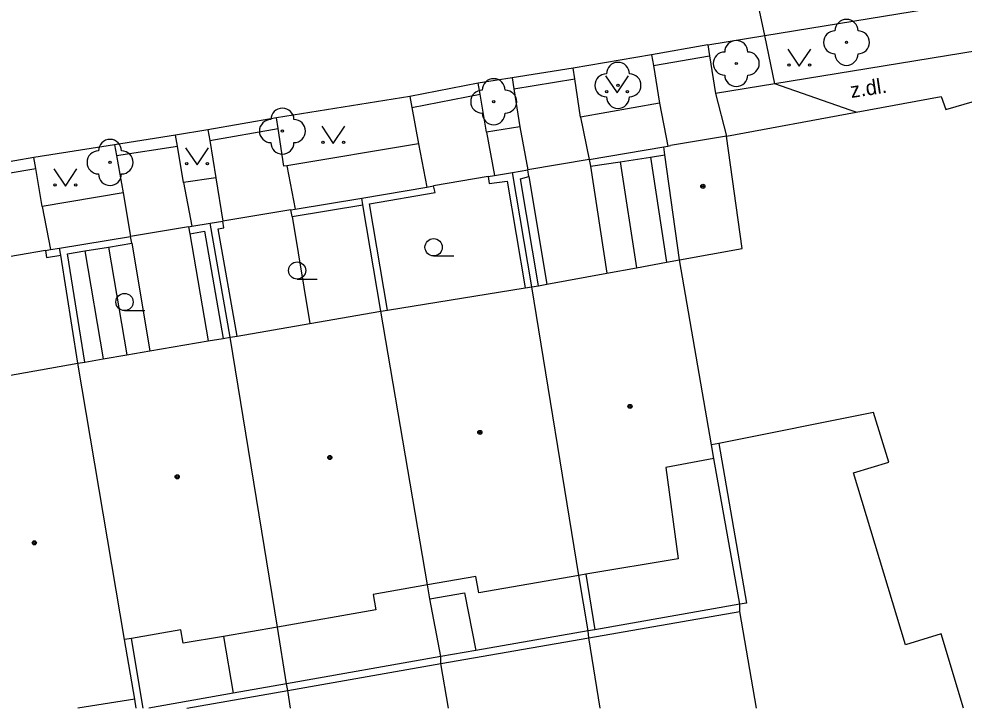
# Model space of a CAD drawing. Extents: x -596229 to -595156, y -1161237 to -1159376.
# Drawn here: x -595469.82 to -595428.75, y -1161235.42 to -1161205.45 of the extents above; entities that cross this region are included whole.
import ezdxf

# ---------------------------------------------------------------- set-up
doc = ezdxf.new("R2010")
doc.units = 0
for name, color, linetype in [('DOP - kresba z DSPS bez souradnic', 7, 'Continuous'), ('DOP - rozhrani ploch obecne', 7, 'Continuous'), ('Level 22', 7, 'Continuous'), ('Level 36', 7, 'Continuous'), ('Level 39', 7, 'Continuous'), ('Specificka linie pasportu komunikaci', 7, 'Continuous'), ('TM - budovy zdene_ betonove - VP', 7, 'Continuous'), ('TM - chodniky - VP', 7, 'Continuous'), ('TM - komunikace - VP', 7, 'Continuous'), ('TM - letecke snimky - pomocna linie', 7, 'Continuous'), ('TM - plot drateny_ kovovy - VP', 7, 'Continuous'), ('TM - podezdivka plotu - VP', 7, 'Continuous'), ('TM - popis povrchu', 7, 'Continuous'), ('TM - rozhrani mezi zpev. plochami mezi sebou - VP', 7, 'Continuous'), ('TM - vjezd na pozemek', 7, 'Continuous'), ('TM - vstup do budovy - zdene_ betonove', 7, 'Continuous')]:
    doc.layers.add(name, color=color, linetype=linetype)

msp = doc.modelspace()

# ---------------------------------------------------------------- linework, layer by layer
at = {"layer": 'DOP - kresba z DSPS bez souradnic'}
for points in [[(-595439.41, -1161223.91), (-595438.2, -1161230.85)], [(-595445.18, -1161229.6), (-595444.79, -1161232.01)], [(-595451.96, -1161230.66), (-595450.46, -1161230.4)], [(-595450.46, -1161230.4), (-595449.96, -1161232.91)], [(-595445.06, -1161232.36), (-595438.5, -1161231.21)], [(-595438.49, -1161230.9), (-595444.79, -1161232.01)], [(-595438.2, -1161230.85), (-595438.49, -1161230.9)], [(-595445.09, -1161232.06), (-595449.96, -1161232.91)], [(-595444.79, -1161232.01), (-595445.09, -1161232.06)], [(-595464.417, -1161235.417), (-595464.93, -1161232.39)], [(-595451.48, -1161233.48), (-595445.06, -1161232.36)], [(-595451.49, -1161233.18), (-595458.19, -1161234.36)], [(-595449.96, -1161232.91), (-595451.49, -1161233.18)], [(-595458.14, -1161234.65), (-595451.48, -1161233.48)], [(-595458.19, -1161234.36), (-595460.51, -1161234.77)], [(-595460.51, -1161234.77), (-595464.169, -1161235.417)], [(-595462.529, -1161235.417), (-595458.14, -1161234.65)]]:
    msp.add_lwpolyline(points, dxfattribs=at)
at = {"layer": 'DOP - rozhrani ploch obecne'}
for points in [[(-595438.49, -1161230.9), (-595439.63, -1161224.56)], [(-595445.09, -1161232.06), (-595445.49, -1161229.65)], [(-595451.96, -1161230.66), (-595452.06, -1161230.06)], [(-595451.49, -1161233.18), (-595451.96, -1161230.66)], [(-595438.5, -1161231.21), (-595438.49, -1161230.9)], [(-595437.777, -1161235.417), (-595438.5, -1161231.21)], [(-595458.19, -1161234.36), (-595458.59, -1161231.9)], [(-595445.06, -1161232.36), (-595445.09, -1161232.06)], [(-595444.563, -1161235.417), (-595445.06, -1161232.36)], [(-595451.48, -1161233.48), (-595451.49, -1161233.18)], [(-595451.148, -1161235.417), (-595451.48, -1161233.48)], [(-595458.14, -1161234.65), (-595458.19, -1161234.36)], [(-595458.016, -1161235.417), (-595458.14, -1161234.65)], [(-595464.719, -1161235.417), (-595464.78, -1161235.03)]]:
    msp.add_lwpolyline(points, dxfattribs=at)
at = {"layer": 'Level 22'}
for centre in [(-595433.86, -1161206.47), (-595438.65, -1161207.39), (-595443.79, -1161208.34), (-595449.19, -1161209.05), (-595458.37, -1161210.33), (-595465.86, -1161211.69)]:
    msp.add_circle(centre, 0.05, dxfattribs=at)
for centre, start, end in [((-595433.86, -1161205.97), 0, 180), ((-595434.36, -1161206.47), 90, 270), ((-595433.36, -1161206.47), 270, 90), ((-595438.65, -1161206.89), 0, 180), ((-595439.15, -1161207.39), 90, 270), ((-595438.15, -1161207.39), 270, 90), ((-595433.86, -1161206.97), 180, 0), ((-595443.79, -1161207.84), 0, 180), ((-595444.29, -1161208.34), 90, 270), ((-595443.29, -1161208.34), 270, 90), ((-595449.19, -1161208.55), 0, 180), ((-595438.65, -1161207.89), 180, 0), ((-595449.69, -1161209.05), 90, 270), ((-595448.69, -1161209.05), 270, 90), ((-595443.79, -1161208.84), 180, 0), ((-595458.37, -1161209.83), 0, 180), ((-595458.87, -1161210.33), 90, 270), ((-595457.87, -1161210.33), 270, 90), ((-595449.19, -1161209.55), 180, 0), ((-595465.86, -1161211.19), 0, 180), ((-595458.37, -1161210.83), 180, 0), ((-595466.36, -1161211.69), 90, 270), ((-595465.36, -1161211.69), 270, 90), ((-595465.86, -1161212.19), 180, 0)]:
    msp.add_arc(centre, 0.5, start, end, dxfattribs=at)
at = {"layer": 'Level 36'}
for p, q in [((-595451.8, -1161215.755), (-595450.925, -1161215.755)), ((-595457.73, -1161216.765), (-595456.855, -1161216.765)), ((-595465.23, -1161218.135), (-595464.355, -1161218.135))]:
    msp.add_line(p, q, dxfattribs=at)
for points in [[(-595436.41, -1161206.76), (-595435.91, -1161207.51), (-595435.41, -1161206.76)], [(-595444.33, -1161207.92), (-595443.83, -1161208.67), (-595443.33, -1161207.92)], [(-595456.66, -1161210.12), (-595456.16, -1161210.87), (-595455.66, -1161210.12)], [(-595462.58, -1161211.05), (-595462.08, -1161211.8), (-595461.58, -1161211.05)], [(-595468.3, -1161211.97), (-595467.8, -1161212.72), (-595467.3, -1161211.97)]]:
    msp.add_lwpolyline(points, dxfattribs=at)
for centre, radius in [((-595436.36, -1161207.46), 0.05), ((-595435.461, -1161207.46), 0.05), ((-595444.28, -1161208.62), 0.05), ((-595443.381, -1161208.62), 0.05), ((-595456.61, -1161210.82), 0.05), ((-595455.711, -1161210.82), 0.05), ((-595462.53, -1161211.75), 0.05), ((-595461.631, -1161211.75), 0.05), ((-595468.25, -1161212.67), 0.05), ((-595467.351, -1161212.67), 0.05), ((-595451.8, -1161215.38), 0.375), ((-595457.73, -1161216.39), 0.375), ((-595465.23, -1161217.76), 0.375)]:
    msp.add_circle(centre, radius, dxfattribs=at)
at = {"layer": 'Level 39'}
for centre, radius in [((-595440.1, -1161212.73), 0.09), ((-595440.1, -1161212.73), 0.0398), ((-595443.27, -1161222.3), 0.09), ((-595443.27, -1161222.3), 0.0398), ((-595449.79, -1161223.43), 0.09), ((-595449.79, -1161223.43), 0.0398), ((-595456.31, -1161224.52), 0.09), ((-595456.31, -1161224.52), 0.0398), ((-595462.94, -1161225.36), 0.09), ((-595462.94, -1161225.36), 0.0398), ((-595469.15, -1161228.23), 0.09), ((-595469.15, -1161228.23), 0.0398)]:
    msp.add_circle(centre, radius, dxfattribs=at)
at = {"layer": 'Specificka linie pasportu komunikaci'}
for points in [[(-595437.41, -1161206.17), (-595438.87, -1161199.31)], [(-595436.98, -1161208.27), (-595437.41, -1161206.17)], [(-595433.44, -1161209.51), (-595433.7, -1161209.42), (-595436.98, -1161208.27)], [(-595439.55, -1161208.69), (-595439.08, -1161210.55)], [(-595441.98, -1161209.12), (-595441.63, -1161210.98)], [(-595445.42, -1161209.72), (-595445.04, -1161211.56)], [(-595448.05, -1161210.14), (-595447.71, -1161212.01)], [(-595449.5, -1161210.38), (-595449.16, -1161212.26)], [(-595452.45, -1161210.88), (-595452.09, -1161212.76)], [(-595458.18, -1161211.84), (-595457.81, -1161213.72)], [(-595462.67, -1161212.56), (-595462.3, -1161214.46)], [(-595461.27, -1161212.36), (-595460.96, -1161214.24)], [(-595465.29, -1161213.02), (-595464.97, -1161214.91)], [(-595468.81, -1161213.61), (-595468.45, -1161215.48)]]:
    msp.add_lwpolyline(points, dxfattribs=at)
at = {"layer": 'TM - budovy zdene_ betonove - VP'}
for points in [[(-595429.55, -1161209.39), (-595425.8, -1161208.3)], [(-595433.44, -1161209.51), (-595429.74, -1161208.82)], [(-595429.74, -1161208.82), (-595429.55, -1161209.39)], [(-595439.08, -1161210.55), (-595433.44, -1161209.51)], [(-595438.4, -1161215.44), (-595439.08, -1161210.55)], [(-595441.8, -1161211.01), (-595441.63, -1161210.98)], [(-595441.75, -1161211.36), (-595441.8, -1161211.01)], [(-595441.63, -1161210.98), (-595441.5, -1161210.96)], [(-595441.11, -1161215.93), (-595441.75, -1161211.36)], [(-595441.11, -1161215.93), (-595438.4, -1161215.44)], [(-595442.99, -1161216.27), (-595441.68, -1161216.03)], [(-595441.68, -1161216.03), (-595441.11, -1161215.93)], [(-595439.73, -1161223.97), (-595441.11, -1161215.93)], [(-595444.27, -1161216.51), (-595442.99, -1161216.27)], [(-595446.88, -1161216.98), (-595444.27, -1161216.51)], [(-595453.8, -1161218.11), (-595447.82, -1161217.15)], [(-595447.82, -1161217.15), (-595447.53, -1161217.1)], [(-595447.53, -1161217.1), (-595447.24, -1161217.05)], [(-595445.49, -1161229.65), (-595447.53, -1161217.1)], [(-595447.24, -1161217.05), (-595446.88, -1161216.98)], [(-595457.18, -1161218.69), (-595454.1, -1161218.16)], [(-595454.1, -1161218.16), (-595453.8, -1161218.11)], [(-595452.06, -1161230.06), (-595454.1, -1161218.16)], [(-595460.34, -1161219.24), (-595457.18, -1161218.69)], [(-595461.59, -1161219.45), (-595460.94, -1161219.34)], [(-595460.94, -1161219.34), (-595460.64, -1161219.29)], [(-595460.64, -1161219.29), (-595460.34, -1161219.24)], [(-595458.59, -1161231.9), (-595460.64, -1161219.29)], [(-595464.13, -1161219.89), (-595461.59, -1161219.45)], [(-595466.16, -1161220.23), (-595465.13, -1161220.06)], [(-595465.13, -1161220.06), (-595464.13, -1161219.89)], [(-595470.77, -1161221.04), (-595467.26, -1161220.42)], [(-595467.26, -1161220.42), (-595466.96, -1161220.37)], [(-595465.23, -1161232.43), (-595467.26, -1161220.42)], [(-595466.96, -1161220.37), (-595466.16, -1161220.23)], [(-595432.68, -1161222.56), (-595439.41, -1161223.91)], [(-595432.02, -1161224.73), (-595432.68, -1161222.56)], [(-595439.41, -1161223.91), (-595439.73, -1161223.97)], [(-595439.63, -1161224.56), (-595439.73, -1161223.97)], [(-595439.63, -1161224.56), (-595441.71, -1161224.95)], [(-595441.71, -1161224.95), (-595441.17, -1161228.92)], [(-595433.56, -1161225.19), (-595432.02, -1161224.73)], [(-595431.29, -1161232.66), (-595433.56, -1161225.19)], [(-595441.17, -1161228.92), (-595445.18, -1161229.6)], [(-595445.18, -1161229.6), (-595445.49, -1161229.65)], [(-595449.97, -1161229.69), (-595452.06, -1161230.06)], [(-595449.84, -1161230.4), (-595449.97, -1161229.69)], [(-595445.49, -1161229.65), (-595449.84, -1161230.4)], [(-595452.06, -1161230.06), (-595454.43, -1161230.48)], [(-595454.43, -1161230.48), (-595454.31, -1161231.15)], [(-595454.31, -1161231.15), (-595458.59, -1161231.9)], [(-595462.78, -1161232.02), (-595464.93, -1161232.39)], [(-595462.68, -1161232.6), (-595462.78, -1161232.02)], [(-595458.59, -1161231.9), (-595460.93, -1161232.3)], [(-595464.93, -1161232.39), (-595465.23, -1161232.43)], [(-595464.78, -1161235.03), (-595465.23, -1161232.43)], [(-595460.93, -1161232.3), (-595462.68, -1161232.6)], [(-595429.75, -1161232.19), (-595431.29, -1161232.66)], [(-595428.77, -1161235.417), (-595429.75, -1161232.19)], [(-595464.78, -1161235.03), (-595467.257, -1161235.417)]]:
    msp.add_lwpolyline(points, dxfattribs=at)
at = {"layer": 'TM - chodniky - VP'}
for points in [[(-595439.89, -1161206.58), (-595439.81, -1161207.05)], [(-595426.14, -1161206.51), (-595436.98, -1161208.27)], [(-595442.33, -1161207.01), (-595442.25, -1161207.48)], [(-595439.81, -1161207.05), (-595439.55, -1161208.69)], [(-595445.67, -1161208.06), (-595445.74, -1161207.59)], [(-595442.25, -1161207.48), (-595441.98, -1161209.12)], [(-595449.78, -1161208.72), (-595449.86, -1161208.25)], [(-595448.39, -1161208.02), (-595448.31, -1161208.49)], [(-595445.42, -1161209.72), (-595445.67, -1161208.06)], [(-595448.31, -1161208.49), (-595448.05, -1161210.14)], [(-595436.98, -1161208.27), (-595439.55, -1161208.69)], [(-595452.83, -1161208.83), (-595452.74, -1161209.3)], [(-595449.5, -1161210.38), (-595449.78, -1161208.72)], [(-595452.74, -1161209.3), (-595452.45, -1161210.88)], [(-595441.98, -1161209.12), (-595445.42, -1161209.72)], [(-595458.56, -1161210.22), (-595458.63, -1161209.75)], [(-595461.61, -1161210.27), (-595461.53, -1161210.74)], [(-595458.18, -1161211.84), (-595458.31, -1161211.86), (-595458.56, -1161210.22)], [(-595448.05, -1161210.14), (-595449.5, -1161210.38)], [(-595462.93, -1161210.98), (-595463.01, -1161210.51)], [(-595465.66, -1161210.92), (-595465.58, -1161211.39)], [(-595462.67, -1161212.56), (-595462.93, -1161210.98)], [(-595461.53, -1161210.74), (-595461.27, -1161212.36)], [(-595452.45, -1161210.88), (-595458.18, -1161211.84)], [(-595469.09, -1161211.95), (-595469.17, -1161211.48)], [(-595465.58, -1161211.39), (-595465.29, -1161213.02)], [(-595468.81, -1161213.61), (-595469.09, -1161211.95)], [(-595461.27, -1161212.36), (-595462.67, -1161212.56)], [(-595465.29, -1161213.02), (-595468.81, -1161213.61)]]:
    msp.add_lwpolyline(points, dxfattribs=at)
at = {"layer": 'TM - komunikace - VP'}
for points in [[(-595437.41, -1161206.17), (-595427.1, -1161204.48)], [(-595439.89, -1161206.58), (-595437.41, -1161206.17)], [(-595439.89, -1161206.58), (-595442.33, -1161207.01)], [(-595442.33, -1161207.01), (-595445.74, -1161207.59)], [(-595445.74, -1161207.59), (-595448.39, -1161208.02)], [(-595449.86, -1161208.25), (-595452.83, -1161208.83)], [(-595448.39, -1161208.02), (-595449.86, -1161208.25)], [(-595452.83, -1161208.83), (-595458.63, -1161209.75)], [(-595458.63, -1161209.75), (-595461.61, -1161210.27)], [(-595461.61, -1161210.27), (-595463.01, -1161210.51)], [(-595463.01, -1161210.51), (-595465.66, -1161210.92)], [(-595465.66, -1161210.92), (-595469.17, -1161211.48)], [(-595469.17, -1161211.48), (-595471.66, -1161211.91)]]:
    msp.add_lwpolyline(points, dxfattribs=at)
at = {"layer": 'TM - letecke snimky - pomocna linie'}
for points in [[(-595442.38, -1161211.46), (-595441.68, -1161216.03)], [(-595444.99, -1161211.86), (-595444.27, -1161216.51)], [(-595443.7, -1161211.66), (-595442.99, -1161216.27)], [(-595447.66, -1161212.31), (-595446.88, -1161216.98)], [(-595457.95, -1161214.04), (-595457.18, -1161218.69)], [(-595462.4, -1161214.79), (-595461.59, -1161219.45)], [(-595464.92, -1161215.2), (-595464.13, -1161219.89)], [(-595466.95, -1161215.54), (-595466.16, -1161220.23)], [(-595465.92, -1161215.37), (-595465.13, -1161220.06)], [(-595460.93, -1161232.3), (-595460.51, -1161234.77)]]:
    msp.add_lwpolyline(points, dxfattribs=at)
at = {"layer": 'TM - plot drateny_ kovovy - VP'}
for points in [[(-595443.7, -1161211.66), (-595442.38, -1161211.46)], [(-595442.38, -1161211.46), (-595441.75, -1161211.36)], [(-595445.04, -1161211.56), (-595444.99, -1161211.86)], [(-595444.99, -1161211.86), (-595443.7, -1161211.66)], [(-595449.43, -1161212.31), (-595449.38, -1161212.6), (-595448.61, -1161212.5), (-595447.82, -1161217.15)], [(-595447.24, -1161217.05), (-595448.02, -1161212.4), (-595447.66, -1161212.31)], [(-595447.66, -1161212.31), (-595447.71, -1161212.01)], [(-595453.8, -1161218.11), (-595454.59, -1161213.49), (-595451.74, -1161213), (-595451.8, -1161212.71)], [(-595457.95, -1161214.04), (-595454.87, -1161213.53)], [(-595457.95, -1161214.04), (-595458, -1161213.75)], [(-595460.91, -1161214.54), (-595460.96, -1161214.24)], [(-595462.45, -1161214.49), (-595462.4, -1161214.79)], [(-595462.4, -1161214.79), (-595461.75, -1161214.68), (-595460.94, -1161219.34)], [(-595461.16, -1161214.58), (-595460.91, -1161214.54)], [(-595460.34, -1161219.24), (-595461.16, -1161214.58)], [(-595465.92, -1161215.37), (-595464.92, -1161215.2)], [(-595464.92, -1161215.2), (-595464.97, -1161214.91)], [(-595468.67, -1161215.52), (-595468.62, -1161215.82), (-595468, -1161215.72)], [(-595466.96, -1161220.37), (-595467.71, -1161215.67), (-595466.95, -1161215.54)], [(-595466.95, -1161215.54), (-595465.92, -1161215.37)]]:
    msp.add_lwpolyline(points, dxfattribs=at)
at = {"layer": 'TM - podezdivka plotu - VP'}
for points in [[(-595445.04, -1161211.56), (-595441.8, -1161211.01)], [(-595449.43, -1161212.31), (-595449.16, -1161212.26)], [(-595449.16, -1161212.26), (-595448.37, -1161212.13)], [(-595448.37, -1161212.13), (-595447.71, -1161212.01)], [(-595447.53, -1161217.1), (-595448.37, -1161212.13)], [(-595454.92, -1161213.24), (-595452.09, -1161212.76)], [(-595452.09, -1161212.76), (-595451.8, -1161212.71)], [(-595457.81, -1161213.72), (-595454.92, -1161213.24)], [(-595454.87, -1161213.53), (-595454.92, -1161213.24)], [(-595454.1, -1161218.16), (-595454.87, -1161213.53)], [(-595458, -1161213.75), (-595457.81, -1161213.72)], [(-595462.3, -1161214.46), (-595461.51, -1161214.33)], [(-595461.51, -1161214.33), (-595460.96, -1161214.24)], [(-595460.64, -1161219.29), (-595461.51, -1161214.33)], [(-595462.45, -1161214.49), (-595462.3, -1161214.46)], [(-595468.05, -1161215.42), (-595464.97, -1161214.91)], [(-595468.67, -1161215.52), (-595468.45, -1161215.48)], [(-595468.45, -1161215.48), (-595468.05, -1161215.42)], [(-595468, -1161215.72), (-595468.05, -1161215.42)], [(-595467.26, -1161220.42), (-595468, -1161215.72)]]:
    msp.add_lwpolyline(points, dxfattribs=at)
at = {"layer": 'TM - rozhrani mezi zpev. plochami mezi sebou - VP'}
for points in [[(-595442.25, -1161207.48), (-595439.81, -1161207.05)], [(-595448.31, -1161208.49), (-595445.67, -1161208.06)], [(-595452.74, -1161209.3), (-595449.78, -1161208.72)], [(-595461.53, -1161210.74), (-595458.56, -1161210.22)], [(-595465.58, -1161211.39), (-595462.93, -1161210.98)], [(-595471.59, -1161212.38), (-595469.09, -1161211.95)]]:
    msp.add_lwpolyline(points, dxfattribs=at)
at = {"layer": 'TM - vjezd na pozemek'}
for points in [[(-595445.04, -1161211.56), (-595447.71, -1161212.01)], [(-595449.43, -1161212.31), (-595451.8, -1161212.71)], [(-595458, -1161213.75), (-595460.96, -1161214.24)], [(-595462.45, -1161214.49), (-595464.97, -1161214.91)], [(-595468.67, -1161215.52), (-595471.02, -1161215.92)]]:
    msp.add_lwpolyline(points, dxfattribs=at)
at = {"layer": 'TM - vstup do budovy - zdene_ betonove'}
msp.add_lwpolyline([(-595439.08, -1161210.55), (-595441.5, -1161210.96)], dxfattribs=at)

# ---------------------------------------------------------------- texts
at = {"layer": 'TM - popis povrchu'}
msp.add_text('z.dl.', height=0.65, rotation=8.54, dxfattribs=at).set_placement((-595433.65, -1161208.89))

doc.saveas('drawing.dxf')
